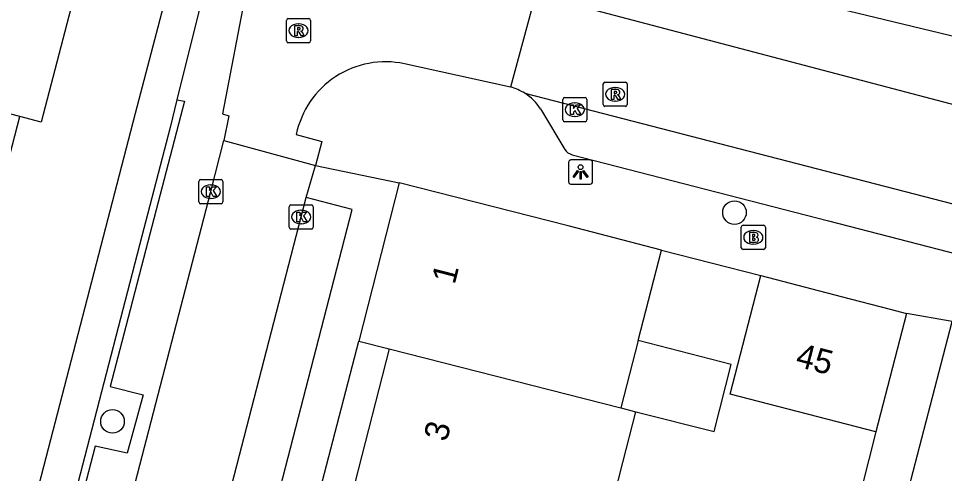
# Model space of a CAD drawing. Extents: x 163686 to 164493, y 382719 to 383870.
# Drawn here: x 164044.47 to 164082.89, y 383216.43 to 383235.29 of the extents above; entities that cross this region are included whole.
import ezdxf

# ---------------------------------------------------------------- set-up
doc = ezdxf.new("R2010")
doc.units = 0
for name, color, linetype in [('IMGEO_Boom', 7, 'Continuous'), ('IMGEO_Brandkraan', 7, 'Continuous'), ('IMGEO_Kolk', 7, 'Continuous'), ('IMGEO_Lichtpunt', 7, 'Continuous'), ('IMGEO_Muur', 7, 'Continuous'), ('IMGEO_Pand', 7, 'Continuous'), ('IMGEO_Pand_nummerreeks', 7, 'Continuous'), ('IMGEO_Parkeervlak_halfverhard', 7, 'Continuous'), ('IMGEO_Rijbaan_lokaal_open', 7, 'Continuous'), ('IMGEO_Rioolput', 7, 'Continuous'), ('IMGEO_Voetpad_open', 7, 'Continuous')]:
    doc.layers.add(name, color=color, linetype=linetype)

msp = doc.modelspace()

# ---------------------------------------------------------------- linework, layer by layer
at = {"layer": 'IMGEO_Boom'}
for centre in [(164074.173, 383227.247), (164048.366, 383218.591)]:
    msp.add_circle(centre, 0.489, dxfattribs=at)
at = {"layer": 'IMGEO_Brandkraan'}
for p, q in [((164074.455, 383225.792), (164074.455, 383226.644)), ((164074.53, 383226.718), (164075.382, 383226.718)), ((164074.943, 383226.498), (164074.968, 383226.498)), ((164075.456, 383226.644), (164075.456, 383225.792)), ((164075.382, 383225.718), (164074.53, 383225.718)), ((164074.966, 383225.938), (164074.941, 383225.938))]:
    msp.add_line(p, q, dxfattribs=at)
for points in [[(164074.455, 383225.792), (164074.455, 383226.644)], [(164074.53, 383226.718), (164075.382, 383226.718)], [(164074.803, 383226.418), (164074.803, 383226.018), (164075.016, 383226.018)], [(164075.034, 383226.418), (164074.803, 383226.418)], [(164075.456, 383226.644), (164075.456, 383225.792)], [(164074.982, 383226.337), (164074.928, 383226.337), (164074.928, 383226.261)], [(164074.928, 383226.261), (164074.981, 383226.261)], [(164074.99, 383226.185), (164074.928, 383226.185), (164074.928, 383226.104)], [(164074.928, 383226.104), (164074.99, 383226.104)], [(164075.382, 383225.718), (164074.53, 383225.718)]]:
    msp.add_lwpolyline(points, dxfattribs=at)
for centre, radius, start, end in [((164074.532, 383226.642), 0.0765, 91.552, 178.448), ((164074.532, 383226.642), 0.0765, 91.552, 178.448), ((164075.038, 383226.273), 0.145, 59.4692, 91.5367), ((164075.38, 383226.642), 0.0765, 1.552, 88.448), ((164075.38, 383226.642), 0.0765, 1.552, 88.448), ((164074.983, 383226.299), 0.0379, 267.8285, 90.9355), ((164074.991, 383226.144), 0.0404, 269.8759, 90.5077), ((164075.022, 383226.269), 0.251, 268.6676, 293.5347), ((164075.063, 383226.32), 0.0922, 285.5137, 58.1501), ((164075.068, 383226.128), 0.105, 301.3115, 78.989), ((164074.532, 383225.794), 0.0765, 181.552, 268.448), ((164074.532, 383225.794), 0.0765, 181.552, 268.448), ((164075.38, 383225.794), 0.0765, 271.552, 358.448), ((164075.38, 383225.794), 0.0765, 271.552, 358.448)]:
    msp.add_arc(centre, radius, start, end, dxfattribs=at)
for centre, major_axis, ratio, start_param, end_param in [((164074.942, 383226.218), (-0.387, 0.002), 0.722429, 4.712389, 7.853982), ((164074.967, 383226.218), (-0.39, 0.002), 0.717154, 1.570796, 4.712389)]:
    msp.add_ellipse(centre, major_axis=major_axis, ratio=ratio, start_param=start_param, end_param=end_param, dxfattribs=at)
at = {"layer": 'IMGEO_Kolk'}
for p, q in [((164067.05, 383231.084), (164067.05, 383231.936)), ((164067.125, 383232.01), (164067.977, 383232.01)), ((164068.051, 383231.936), (164068.051, 383231.084)), ((164067.538, 383231.79), (164067.563, 383231.79)), ((164067.561, 383231.23), (164067.536, 383231.23)), ((164067.977, 383231.01), (164067.125, 383231.01)), ((164051.946, 383227.688), (164051.946, 383228.54)), ((164052.021, 383228.614), (164052.873, 383228.614)), ((164052.434, 383228.394), (164052.459, 383228.394)), ((164052.947, 383228.54), (164052.947, 383227.688)), ((164052.873, 383227.614), (164052.021, 383227.614)), ((164052.457, 383227.834), (164052.432, 383227.834)), ((164055.696, 383226.639), (164055.696, 383227.491)), ((164055.771, 383227.565), (164056.623, 383227.565)), ((164056.184, 383227.345), (164056.209, 383227.345)), ((164056.697, 383227.491), (164056.697, 383226.639)), ((164056.623, 383226.565), (164055.771, 383226.565)), ((164056.207, 383226.785), (164056.182, 383226.785))]:
    msp.add_line(p, q, dxfattribs=at)
for points in [[(164067.05, 383231.084), (164067.05, 383231.936)], [(164067.125, 383232.01), (164067.977, 383232.01)], [(164068.051, 383231.936), (164068.051, 383231.084)], [(164067.371, 383231.71), (164067.494, 383231.71), (164067.494, 383231.559), (164067.624, 383231.71), (164067.788, 383231.71), (164067.642, 383231.559), (164067.795, 383231.31), (164067.643, 383231.31), (164067.558, 383231.474), (164067.494, 383231.407), (164067.494, 383231.31), (164067.371, 383231.31), (164067.371, 383231.71)], [(164067.977, 383231.01), (164067.125, 383231.01)], [(164051.946, 383227.688), (164051.946, 383228.54)], [(164052.021, 383228.614), (164052.873, 383228.614)], [(164052.947, 383228.54), (164052.947, 383227.688)], [(164052.267, 383228.314), (164052.39, 383228.314), (164052.39, 383228.163), (164052.52, 383228.314), (164052.684, 383228.314), (164052.538, 383228.163), (164052.691, 383227.914), (164052.539, 383227.914), (164052.454, 383228.078), (164052.39, 383228.011), (164052.39, 383227.914), (164052.267, 383227.914), (164052.267, 383228.314)], [(164052.873, 383227.614), (164052.021, 383227.614)], [(164055.696, 383226.639), (164055.696, 383227.491)], [(164055.771, 383227.565), (164056.623, 383227.565)], [(164056.017, 383227.265), (164056.14, 383227.265), (164056.14, 383227.114), (164056.27, 383227.265), (164056.434, 383227.265), (164056.288, 383227.114), (164056.441, 383226.865), (164056.289, 383226.865), (164056.204, 383227.029), (164056.14, 383226.962), (164056.14, 383226.865), (164056.017, 383226.865), (164056.017, 383227.265)], [(164056.697, 383227.491), (164056.697, 383226.639)], [(164056.623, 383226.565), (164055.771, 383226.565)]]:
    msp.add_lwpolyline(points, dxfattribs=at)
for centre, start, end in [((164067.127, 383231.934), 91.552, 178.448), ((164067.127, 383231.934), 91.552, 178.448), ((164067.975, 383231.934), 1.552, 88.448), ((164067.975, 383231.934), 1.552, 88.448), ((164067.127, 383231.086), 181.552, 268.448), ((164067.127, 383231.086), 181.552, 268.448), ((164067.975, 383231.086), 271.552, 358.448), ((164067.975, 383231.086), 271.552, 358.448), ((164052.023, 383228.538), 91.552, 178.448), ((164052.023, 383228.538), 91.552, 178.448), ((164052.871, 383228.538), 1.552, 88.448), ((164052.871, 383228.538), 1.552, 88.448), ((164052.023, 383227.69), 181.552, 268.448), ((164052.023, 383227.69), 181.552, 268.448), ((164052.871, 383227.69), 271.552, 358.448), ((164052.871, 383227.69), 271.552, 358.448), ((164055.773, 383227.489), 91.552, 178.448), ((164055.773, 383227.489), 91.552, 178.448), ((164056.621, 383227.489), 1.552, 88.448), ((164056.621, 383227.489), 1.552, 88.448), ((164055.773, 383226.641), 181.552, 268.448), ((164055.773, 383226.641), 181.552, 268.448), ((164056.621, 383226.641), 271.552, 358.448), ((164056.621, 383226.641), 271.552, 358.448)]:
    msp.add_arc(centre, 0.0765, start, end, dxfattribs=at)
for centre, major_axis, ratio, start_param, end_param in [((164067.537, 383231.51), (-0.387, 0.002), 0.722429, 4.712389, 7.853982), ((164067.562, 383231.51), (-0.39, 0.002), 0.717154, 1.570796, 4.712389), ((164052.433, 383228.114), (-0.387, 0.002), 0.722429, 4.712389, 7.853982), ((164052.458, 383228.114), (-0.39, 0.002), 0.717154, 1.570796, 4.712389), ((164056.183, 383227.065), (-0.387, 0.002), 0.722429, 4.712389, 7.853982), ((164056.208, 383227.065), (-0.39, 0.002), 0.717154, 1.570796, 4.712389)]:
    msp.add_ellipse(centre, major_axis=major_axis, ratio=ratio, start_param=start_param, end_param=end_param, dxfattribs=at)
at = {"layer": 'IMGEO_Lichtpunt'}
for p, q in [((164067.288, 383229.331), (164067.288, 383228.524)), ((164067.288, 383229.331), (164067.288, 383228.524)), ((164068.19, 383229.426), (164067.382, 383229.426)), ((164068.19, 383229.426), (164067.382, 383229.426)), ((164068.284, 383228.524), (164068.284, 383229.331)), ((164068.284, 383228.524), (164068.284, 383229.331)), ((164067.382, 383228.43), (164068.19, 383228.43)), ((164067.382, 383228.43), (164068.19, 383228.43))]:
    msp.add_line(p, q, dxfattribs=at)
for points in [[(164067.662, 383228.995), (164067.701, 383228.967), (164067.513, 383228.705), (164067.475, 383228.732), (164067.662, 383228.995)], [(164067.764, 383228.947), (164067.811, 383228.947), (164067.811, 383228.625), (164067.764, 383228.625), (164067.764, 383228.947)], [(164067.874, 383228.967), (164067.912, 383228.994), (164068.099, 383228.732), (164068.06, 383228.704), (164067.874, 383228.967)]]:
    msp.add_lwpolyline(points, dxfattribs=at)
msp.add_circle((164067.787, 383229.129), 0.0994, dxfattribs=at)
for centre, start, end in [((164067.382, 383229.331), 90, 180), ((164067.382, 383229.331), 90, 180), ((164068.19, 383229.331), 0, 90), ((164068.19, 383229.331), 0, 90), ((164067.382, 383228.524), 180, 270), ((164067.382, 383228.524), 180, 270), ((164068.19, 383228.524), 270, 0), ((164068.19, 383228.524), 270, 360)]:
    msp.add_arc(centre, 0.0946, start, end, dxfattribs=at)
at = {"layer": 'IMGEO_Muur'}
msp.add_lwpolyline([(164071.147, 383225.694), (164075.269, 383224.632)], dxfattribs=at)
at = {"layer": 'IMGEO_Pand'}
for points in [[(164087.976, 383238.019), (164086.89, 383233.668), (164075.456, 383236.441), (164077.023, 383242.901), (164076.702, 383242.978), (164077.42, 383245.941), (164077.875, 383245.831), (164079.651, 383252.859)], [(164047.114, 383237.566), (164045.405, 383230.999), (164044.515, 383231.23)], [(164044.515, 383231.23), (164036.123, 383233.411)], [(164042.145, 383225.998), (164042.639, 383227.894), (164043.583, 383227.648), (164044.515, 383231.23)], [(164060.263, 383228.486), (164058.584, 383221.924)], [(164071.147, 383225.694), (164067.274, 383226.692), (164060.263, 383228.486)], [(164070.18, 383221.94), (164071.147, 383225.694)], [(164080.034, 383218.162), (164073.998, 383219.725), (164075.269, 383224.632)], [(164075.269, 383224.632), (164078.594, 383223.771), (164080.632, 383223.243), (164081.305, 383223.069)], [(164081.305, 383223.069), (164080.034, 383218.162)], [(164080.692, 383213.055), (164081.946, 383217.895), (164083.2, 383222.735)], [(164058.584, 383221.924), (164059.842, 383221.603)], [(164070.18, 383221.94), (164069.462, 383219.151)], [(164070.083, 383218.993), (164073.325, 383218.167), (164074.036, 383220.957), (164070.18, 383221.94)], [(164059.842, 383221.603), (164058.42, 383216.046)], [(164059.842, 383221.603), (164069.462, 383219.151)], [(164069.462, 383219.151), (164070.083, 383218.993)], [(164066.848, 383213.889), (164068.659, 383213.426), (164069.543, 383216.885), (164070.083, 383218.993)]]:
    msp.add_lwpolyline(points, dxfattribs=at)
at = {"layer": 'IMGEO_Parkeervlak_halfverhard'}
msp.add_lwpolyline([(164051.04, 383231.921), (164051.36, 383231.86), (164049.742, 383225.712), (164048.921, 383222.521), (164048.267, 383220.038), (164049.639, 383219.692), (164048.968, 383217.277), (164047.642, 383217.571), (164045.211, 383208.216), (164046.513, 383207.826), (164045.971, 383205.728), (164044.66, 383206.077), (164042.145, 383196.353), (164043.469, 383196.035), (164043.039, 383194.596), (164041.785, 383194.874), (164039.255, 383185.208), (164040.604, 383184.852), (164039.987, 383182.527), (164038.64, 383182.922), (164037.521, 383178.575), (164038.777, 383178.268), (164039.458, 383178.102)], dxfattribs=at)
at = {"layer": 'IMGEO_Rijbaan_lokaal_open'}
for points in [[(164054.08, 383237.341), (164052.934, 383231.336), (164053.189, 383231.254), (164052.985, 383230.229)], [(164065.911, 383236.287), (164064.885, 383232.449)], [(164065.911, 383236.287), (164067.077, 383235.975), (164085.996, 383231.014)], [(164064.885, 383232.449), (164060.479, 383233.413)], [(164065.47, 383232.191), (164137.37, 383213.628), (164191.674, 383199.573)], [(164066.124, 383231.547), (164067.129, 383229.865)], [(164055.991, 383230.487), (164057.048, 383230.191), (164056.79, 383229.198)], [(164039.458, 383178.102), (164039.755, 383179.084), (164043.016, 383191.738), (164048.552, 383213.098), (164052.447, 383228.114), (164052.985, 383230.229)], [(164052.985, 383230.229), (164056.79, 383229.198)], [(164067.443, 383229.643), (164078.076, 383226.898), (164083.857, 383225.406), (164123.682, 383215.09)], [(164056.397, 383227.867), (164056.79, 383229.198)], [(164044.371, 383181.473), (164050.04, 383203.31), (164056.197, 383227.065), (164056.397, 383227.867)]]:
    msp.add_lwpolyline(points, dxfattribs=at)
for centre, radius, start, end in [((164059.693, 383229.713), 3.782, 78.0123, 168.1932), ((164064.288, 383230.302), 2.229, 57.954, 74.4486), ((164064.282, 383230.331), 2.207, 33.4415, 57.4413), ((164067.589, 383230.183), 0.56, 214.6405, 254.8384)]:
    msp.add_arc(centre, radius, start, end, dxfattribs=at)
at = {"layer": 'IMGEO_Rioolput'}
for p, q in [((164055.659, 383235.288), (164056.511, 383235.288)), ((164055.584, 383234.362), (164055.584, 383235.214)), ((164056.072, 383235.068), (164056.097, 383235.068)), ((164056.585, 383235.214), (164056.585, 383234.362)), ((164056.095, 383234.508), (164056.07, 383234.508)), ((164056.511, 383234.288), (164055.659, 383234.288)), ((164068.723, 383231.724), (164068.723, 383232.576)), ((164068.798, 383232.65), (164069.65, 383232.65)), ((164069.724, 383232.576), (164069.724, 383231.724)), ((164069.211, 383232.43), (164069.236, 383232.43)), ((164069.234, 383231.87), (164069.209, 383231.87)), ((164069.65, 383231.65), (164068.798, 383231.65))]:
    msp.add_line(p, q, dxfattribs=at)
for points in [[(164055.659, 383235.288), (164056.511, 383235.288)], [(164055.584, 383234.362), (164055.584, 383235.214)], [(164056.173, 383234.986), (164055.921, 383234.988), (164055.921, 383234.588)], [(164056.099, 383234.907), (164056.045, 383234.907), (164056.045, 383234.826)], [(164056.585, 383235.214), (164056.585, 383234.362)], [(164055.921, 383234.588), (164056.045, 383234.588), (164056.045, 383234.75), (164056.056, 383234.75)], [(164056.045, 383234.826), (164056.097, 383234.826)], [(164056.103, 383234.721), (164056.174, 383234.588), (164056.314, 383234.588), (164056.249, 383234.714)], [(164056.511, 383234.288), (164055.659, 383234.288)], [(164068.723, 383231.724), (164068.723, 383232.576)], [(164068.798, 383232.65), (164069.65, 383232.65)], [(164069.724, 383232.576), (164069.724, 383231.724)], [(164069.312, 383232.348), (164069.06, 383232.35), (164069.06, 383231.95)], [(164069.238, 383232.269), (164069.184, 383232.269), (164069.184, 383232.188)], [(164069.184, 383232.188), (164069.236, 383232.188)], [(164069.06, 383231.95), (164069.184, 383231.95), (164069.184, 383232.112), (164069.195, 383232.112)], [(164069.242, 383232.083), (164069.313, 383231.95), (164069.453, 383231.95), (164069.388, 383232.076)], [(164069.65, 383231.65), (164068.798, 383231.65)]]:
    msp.add_lwpolyline(points, dxfattribs=at)
for centre, radius, start, end in [((164055.661, 383235.212), 0.0765, 91.552, 178.448), ((164055.661, 383235.212), 0.0765, 91.552, 178.448), ((164056.509, 383235.212), 0.0765, 1.552, 88.448), ((164056.509, 383235.212), 0.0765, 1.552, 88.448), ((164056.105, 383234.811), 0.0964, 77.0061, 93.1865), ((164056.119, 383234.868), 0.0378, 276.6634, 79.6772), ((164056.172, 383234.876), 0.109, 350.3612, 89.416), ((164056.055, 383234.697), 0.0533, 26.0293, 88.6989), ((164056.081, 383235.015), 0.19, 274.7715, 282.9687), ((164056.17, 383234.876), 0.112, 277.5842, 350.9817), ((164056.154, 383234.661), 0.108, 29.5134, 73.7905), ((164055.661, 383234.364), 0.0765, 181.552, 268.448), ((164055.661, 383234.364), 0.0765, 181.552, 268.448), ((164056.509, 383234.364), 0.0765, 271.552, 358.448), ((164056.509, 383234.364), 0.0765, 271.552, 358.448), ((164068.8, 383232.574), 0.0765, 91.552, 178.448), ((164068.8, 383232.574), 0.0765, 91.552, 178.448), ((164069.648, 383232.574), 0.0765, 1.552, 88.448), ((164069.648, 383232.574), 0.0765, 1.552, 88.448), ((164069.22, 383232.377), 0.19, 274.7715, 282.9687), ((164069.244, 383232.173), 0.0964, 77.0061, 93.1865), ((164069.258, 383232.23), 0.0378, 276.6634, 79.6772), ((164069.311, 383232.238), 0.109, 350.3612, 89.416), ((164069.309, 383232.238), 0.112, 277.5842, 350.9817), ((164069.194, 383232.059), 0.0533, 26.0293, 88.6989), ((164069.293, 383232.023), 0.108, 29.5134, 73.7905), ((164068.8, 383231.726), 0.0765, 181.552, 268.448), ((164068.8, 383231.726), 0.0765, 181.552, 268.448), ((164069.648, 383231.726), 0.0765, 271.552, 358.448), ((164069.648, 383231.726), 0.0765, 271.552, 358.448)]:
    msp.add_arc(centre, radius, start, end, dxfattribs=at)
for centre, major_axis, ratio, start_param, end_param in [((164056.071, 383234.788), (-0.387, 0.002), 0.722429, 4.712389, 7.853982), ((164056.096, 383234.788), (-0.39, 0.002), 0.717154, 1.570796, 4.712389), ((164069.21, 383232.15), (-0.387, 0.002), 0.722429, 4.712389, 7.853982), ((164069.235, 383232.15), (-0.39, 0.002), 0.717154, 1.570796, 4.712389)]:
    msp.add_ellipse(centre, major_axis=major_axis, ratio=ratio, start_param=start_param, end_param=end_param, dxfattribs=at)
at = {"layer": 'IMGEO_Voetpad_open'}
for points in [[(164052.493, 383237.743), (164051.04, 383231.921)], [(164050.683, 383236.637), (164049.31, 383231.356), (164033.418, 383170.22)], [(164051.04, 383231.921), (164050.753, 383230.771), (164049.582, 383226.272), (164036.847, 383177.21)], [(164056.79, 383229.198), (164060.263, 383228.486)], [(164046.293, 383180.913), (164058.315, 383227.381), (164056.397, 383227.867)], [(164071.147, 383225.694), (164075.269, 383224.632)], [(164083.2, 383222.735), (164081.305, 383223.069)], [(164049.831, 383188.29), (164058.584, 383221.924)], [(164080.034, 383218.162), (164078.866, 383213.521)]]:
    msp.add_lwpolyline(points, dxfattribs=at)

# ---------------------------------------------------------------- texts
at = {"layer": 'IMGEO_Pand_nummerreeks'}
for s, rotation, p in [('1', 75.6476, (164062.562, 383224.236)), ('45', 345.5322, (164076.666, 383220.884)), ('3', 75.6419, (164062.233, 383217.717))]:
    msp.add_text(s, height=1, rotation=rotation, dxfattribs=at).set_placement(p)

doc.saveas('drawing.dxf')
